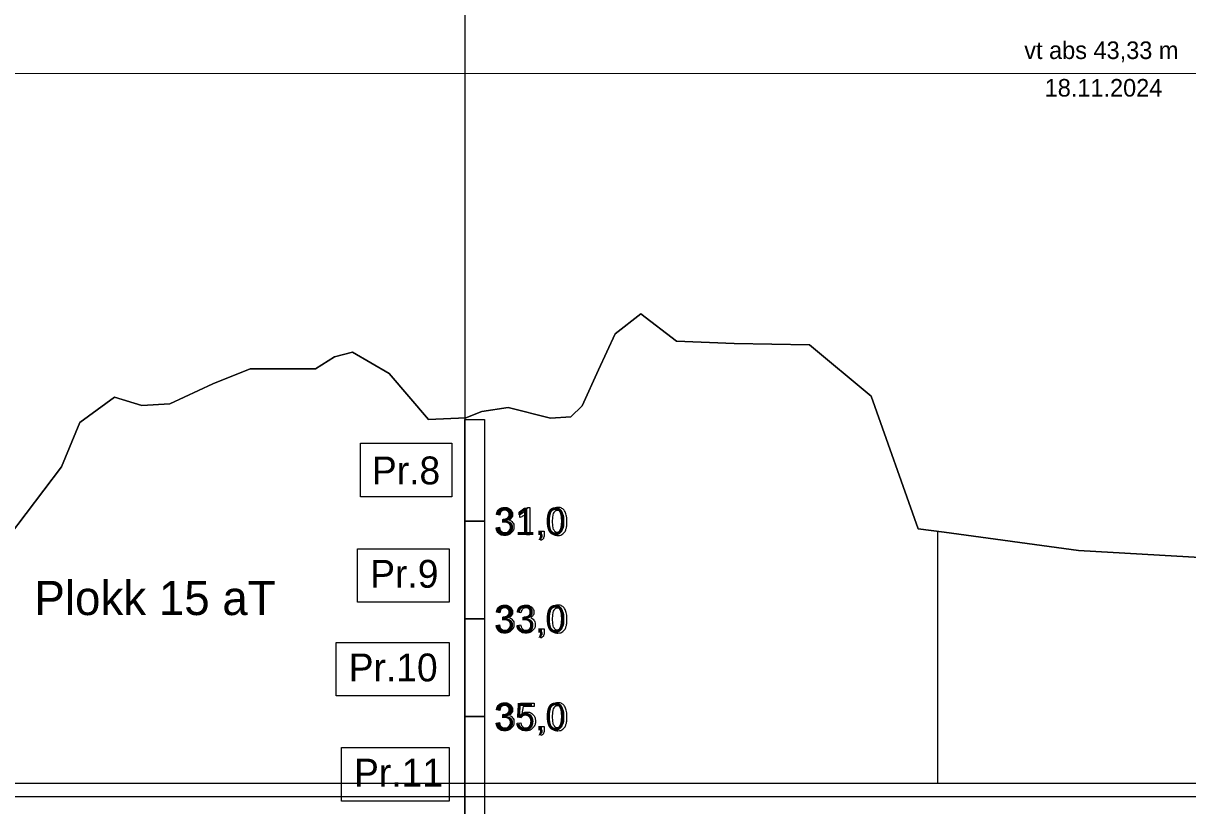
# Model space of a CAD drawing. Extents: x 700746 to 706058, y 6570320 to 6580460.
# Drawn here: x 704555.9 to 704794.4, y 6574867.8 to 6575028 of the extents above; entities that cross this region are included whole.
import ezdxf

# ---------------------------------------------------------------- set-up
doc = ezdxf.new("R2010")
doc.units = 0
for name, color, linetype in [('GEOLPUNKT', 7, 'Continuous'), ('GEOLPUNKT_proovid', 7, 'Continuous'), ('PIIR', 7, 'Continuous'), ('Plokid', 7, 'Continuous'), ('Täide', 7, 'Continuous'), ('VEEKOGU', 7, 'Continuous'), ('Veetase', 7, 'Continuous')]:
    doc.layers.add(name, color=color, linetype=linetype)

msp = doc.modelspace()

# ---------------------------------------------------------------- linework, layer by layer
at = {"layer": 'GEOLPUNKT'}
for p, q in [((704646.39, 6575236.03), (704646.39, 6574946.9)), ((704646.39, 6574946.9), (704646.39, 6574826.03))]:
    msp.add_line(p, q, dxfattribs=at)
at = {"layer": 'GEOLPUNKT_proovid'}
for points in [[(704646.39, 6574946.9), (704650.39, 6574946.9), (704650.39, 6574926.03), (704646.39, 6574926.03)], [(704624.97, 6574942), (704643.68, 6574942), (704643.68, 6574931.04), (704624.97, 6574931.04)], [(704646.39, 6574926.03), (704650.39, 6574926.03), (704650.39, 6574906.03), (704646.39, 6574906.03)], [(704624.42, 6574920.4), (704643.13, 6574920.4), (704643.13, 6574909.44), (704624.42, 6574909.44)], [(704646.39, 6574906.03), (704650.39, 6574906.03), (704650.39, 6574886.03), (704646.39, 6574886.03)], [(704620.03, 6574901.22), (704643.13, 6574901.22), (704643.13, 6574890.26), (704620.03, 6574890.26)], [(704646.39, 6574886.03), (704650.39, 6574886.03), (704650.39, 6574856.03), (704646.39, 6574856.03)], [(704621.11, 6574879.68), (704643.13, 6574879.68), (704643.13, 6574868.72), (704621.11, 6574868.72)]]:
    msp.add_lwpolyline(points, close=True, dxfattribs=at)
for points in [[(704653.52, 6574927.28), (704652.83, 6574927.4)], [(704657.63, 6574926.78), (704657.63, 6574927.44)], [(704659.69, 6574923.23), (704659.01, 6574923.23), (704659.01, 6574927.61)], [(704659.25, 6574928.85), (704659.69, 6574928.85), (704659.69, 6574923.23)], [(704652.76, 6574924.71), (704653.45, 6574924.8)], [(704654.12, 6574925.88), (704654.19, 6574926.49)], [(704661.97, 6574922.12), (704661.78, 6574922.41)], [(704661.83, 6574923.23), (704661.83, 6574924.01), (704662.61, 6574924.01), (704662.61, 6574923.23)], [(704662.22, 6574923.23), (704661.83, 6574923.23)], [(704653.52, 6574907.28), (704652.83, 6574907.4)], [(704654.12, 6574905.88), (704654.19, 6574906.49)], [(704657.87, 6574907.28), (704657.18, 6574907.4)], [(704658.47, 6574905.88), (704658.54, 6574906.49)], [(704652.76, 6574904.71), (704653.45, 6574904.8)], [(704657.11, 6574904.71), (704657.8, 6574904.8)], [(704661.83, 6574903.23), (704661.83, 6574904.01), (704662.61, 6574904.01), (704662.61, 6574903.23)], [(704662.22, 6574903.23), (704661.83, 6574903.23)], [(704661.97, 6574902.12), (704661.78, 6574902.41)], [(704653.52, 6574887.28), (704652.83, 6574887.4)], [(704654.12, 6574885.88), (704654.19, 6574886.49)], [(704657.88, 6574885.79), (704657.23, 6574885.88), (704657.77, 6574888.76), (704660.56, 6574888.76), (704660.56, 6574888.1), (704658.32, 6574888.1), (704658.02, 6574886.6)], [(704652.76, 6574884.71), (704653.45, 6574884.8)], [(704657.11, 6574884.7), (704657.83, 6574884.76)], [(704661.83, 6574883.23), (704661.83, 6574884.01), (704662.61, 6574884.01), (704662.61, 6574883.23)], [(704661.97, 6574882.12), (704661.78, 6574882.41)], [(704662.22, 6574883.23), (704661.83, 6574883.23)]]:
    msp.add_lwpolyline(points, dxfattribs=at)
for points in [[(704652.83, 6574927.4), (704652.96, 6574928.09), (704653.4, 6574928.47), (704653.85, 6574928.85), (704654.52, 6574928.85), (704654.97, 6574928.85), (704655.36, 6574928.65), (704655.75, 6574928.46), (704655.95, 6574928.12), (704656.16, 6574927.78), (704656.16, 6574927.4), (704656.16, 6574927.04), (704655.96, 6574926.74), (704655.77, 6574926.44), (704655.38, 6574926.26), (704655.88, 6574926.15), (704656.15, 6574925.79), (704656.43, 6574925.43), (704656.43, 6574924.89), (704656.43, 6574924.15), (704655.89, 6574923.64), (704655.36, 6574923.14), (704654.54, 6574923.14), (704653.81, 6574923.14), (704653.32, 6574923.57), (704652.83, 6574924.01), (704652.76, 6574924.71)], [(704654.19, 6574926.49), (704654.26, 6574926.48), (704654.31, 6574926.48), (704654.74, 6574926.48), (704655.1, 6574926.71), (704655.45, 6574926.94), (704655.45, 6574927.41), (704655.45, 6574927.79), (704655.19, 6574928.04), (704654.94, 6574928.29), (704654.53, 6574928.29), (704654.13, 6574928.29), (704653.86, 6574928.03), (704653.59, 6574927.78), (704653.52, 6574927.28)], [(704657.63, 6574927.44), (704658.21, 6574927.72), (704658.64, 6574928.1), (704659.07, 6574928.49), (704659.25, 6574928.85)], [(704659.01, 6574927.61), (704658.76, 6574927.37), (704658.36, 6574927.14), (704657.95, 6574926.9), (704657.63, 6574926.78)], [(704663.63, 6574925.99), (704663.63, 6574926.98), (704663.83, 6574927.59), (704664.04, 6574928.2), (704664.44, 6574928.52), (704664.84, 6574928.85), (704665.45, 6574928.85), (704665.9, 6574928.85), (704666.25, 6574928.67), (704666.59, 6574928.49), (704666.81, 6574928.15), (704667.03, 6574927.8), (704667.15, 6574927.31), (704667.28, 6574926.82), (704667.28, 6574925.99), (704667.28, 6574925.01), (704667.08, 6574924.4), (704666.87, 6574923.79), (704666.47, 6574923.46), (704666.07, 6574923.14), (704665.45, 6574923.14), (704664.64, 6574923.14), (704664.18, 6574923.71), (704663.63, 6574924.41), (704663.63, 6574925.99)], [(704664.34, 6574925.99), (704664.34, 6574924.61), (704664.66, 6574924.15), (704664.98, 6574923.7), (704665.45, 6574923.7), (704665.93, 6574923.7), (704666.25, 6574924.16), (704666.57, 6574924.61), (704666.57, 6574925.99), (704666.57, 6574927.37), (704666.25, 6574927.83), (704665.93, 6574928.28), (704665.45, 6574928.28), (704664.97, 6574928.28), (704664.69, 6574927.88), (704664.34, 6574927.37), (704664.34, 6574925.99)], [(704653.45, 6574924.8), (704653.57, 6574924.22), (704653.85, 6574923.96), (704654.13, 6574923.7), (704654.55, 6574923.7), (704655.03, 6574923.7), (704655.37, 6574924.04), (704655.7, 6574924.37), (704655.7, 6574924.87), (704655.7, 6574925.35), (704655.39, 6574925.65), (704655.08, 6574925.96), (704654.6, 6574925.96), (704654.41, 6574925.96), (704654.12, 6574925.88)], [(704661.78, 6574922.41), (704662, 6574922.51), (704662.1, 6574922.7), (704662.21, 6574922.88), (704662.22, 6574923.23)], [(704662.61, 6574923.23), (704662.61, 6574922.8), (704662.46, 6574922.53), (704662.3, 6574922.26), (704661.97, 6574922.12)], [(704652.83, 6574907.4), (704652.96, 6574908.09), (704653.4, 6574908.47), (704653.85, 6574908.85), (704654.52, 6574908.85), (704654.97, 6574908.85), (704655.36, 6574908.65), (704655.75, 6574908.46), (704655.95, 6574908.12), (704656.16, 6574907.78), (704656.16, 6574907.4), (704656.16, 6574907.04), (704655.96, 6574906.74), (704655.77, 6574906.44), (704655.38, 6574906.26), (704655.88, 6574906.15), (704656.15, 6574905.79), (704656.43, 6574905.43), (704656.43, 6574904.89), (704656.43, 6574904.15), (704655.89, 6574903.64), (704655.36, 6574903.14), (704654.54, 6574903.14), (704653.81, 6574903.14), (704653.32, 6574903.57), (704652.83, 6574904.01), (704652.76, 6574904.71)], [(704654.19, 6574906.49), (704654.26, 6574906.48), (704654.31, 6574906.48), (704654.74, 6574906.48), (704655.1, 6574906.71), (704655.45, 6574906.94), (704655.45, 6574907.41), (704655.45, 6574907.79), (704655.19, 6574908.04), (704654.94, 6574908.29), (704654.53, 6574908.29), (704654.13, 6574908.29), (704653.86, 6574908.03), (704653.59, 6574907.78), (704653.52, 6574907.28)], [(704657.18, 6574907.4), (704657.31, 6574908.09), (704657.75, 6574908.47), (704658.2, 6574908.85), (704658.87, 6574908.85), (704659.32, 6574908.85), (704659.71, 6574908.65), (704660.1, 6574908.46), (704660.3, 6574908.12), (704660.51, 6574907.78), (704660.51, 6574907.4), (704660.51, 6574907.04), (704660.31, 6574906.74), (704660.12, 6574906.44), (704659.73, 6574906.26), (704660.23, 6574906.15), (704660.5, 6574905.79), (704660.78, 6574905.43), (704660.78, 6574904.89), (704660.78, 6574904.15), (704660.24, 6574903.64), (704659.71, 6574903.14), (704658.89, 6574903.14), (704658.15, 6574903.14), (704657.67, 6574903.57), (704657.18, 6574904.01), (704657.11, 6574904.71)], [(704658.54, 6574906.49), (704658.61, 6574906.48), (704658.65, 6574906.48), (704659.09, 6574906.48), (704659.45, 6574906.71), (704659.8, 6574906.94), (704659.8, 6574907.41), (704659.8, 6574907.79), (704659.54, 6574908.04), (704659.28, 6574908.29), (704658.88, 6574908.29), (704658.48, 6574908.29), (704658.21, 6574908.03), (704657.94, 6574907.78), (704657.87, 6574907.28)], [(704663.63, 6574905.99), (704663.63, 6574906.98), (704663.83, 6574907.59), (704664.04, 6574908.2), (704664.44, 6574908.52), (704664.84, 6574908.85), (704665.45, 6574908.85), (704665.9, 6574908.85), (704666.25, 6574908.67), (704666.59, 6574908.49), (704666.81, 6574908.15), (704667.03, 6574907.8), (704667.15, 6574907.31), (704667.28, 6574906.82), (704667.28, 6574905.99), (704667.28, 6574905.01), (704667.08, 6574904.4), (704666.87, 6574903.79), (704666.47, 6574903.46), (704666.07, 6574903.14), (704665.45, 6574903.14), (704664.64, 6574903.14), (704664.18, 6574903.71), (704663.63, 6574904.41), (704663.63, 6574905.99)], [(704664.34, 6574905.99), (704664.34, 6574904.61), (704664.66, 6574904.15), (704664.98, 6574903.7), (704665.45, 6574903.7), (704665.93, 6574903.7), (704666.25, 6574904.16), (704666.57, 6574904.61), (704666.57, 6574905.99), (704666.57, 6574907.37), (704666.25, 6574907.83), (704665.93, 6574908.28), (704665.45, 6574908.28), (704664.97, 6574908.28), (704664.69, 6574907.88), (704664.34, 6574907.37), (704664.34, 6574905.99)], [(704653.45, 6574904.8), (704653.57, 6574904.22), (704653.85, 6574903.96), (704654.13, 6574903.7), (704654.55, 6574903.7), (704655.03, 6574903.7), (704655.37, 6574904.04), (704655.7, 6574904.37), (704655.7, 6574904.87), (704655.7, 6574905.35), (704655.39, 6574905.65), (704655.08, 6574905.96), (704654.6, 6574905.96), (704654.41, 6574905.96), (704654.12, 6574905.88)], [(704657.8, 6574904.8), (704657.92, 6574904.22), (704658.2, 6574903.96), (704658.48, 6574903.7), (704658.9, 6574903.7), (704659.38, 6574903.7), (704659.72, 6574904.04), (704660.05, 6574904.37), (704660.05, 6574904.87), (704660.05, 6574905.35), (704659.74, 6574905.65), (704659.43, 6574905.96), (704658.95, 6574905.96), (704658.76, 6574905.96), (704658.47, 6574905.88)], [(704661.78, 6574902.41), (704662, 6574902.51), (704662.1, 6574902.7), (704662.21, 6574902.88), (704662.22, 6574903.23)], [(704662.61, 6574903.23), (704662.61, 6574902.8), (704662.46, 6574902.53), (704662.3, 6574902.26), (704661.97, 6574902.12)], [(704652.83, 6574887.4), (704652.96, 6574888.09), (704653.4, 6574888.47), (704653.85, 6574888.85), (704654.52, 6574888.85), (704654.97, 6574888.85), (704655.36, 6574888.65), (704655.75, 6574888.46), (704655.95, 6574888.12), (704656.16, 6574887.78), (704656.16, 6574887.4), (704656.16, 6574887.04), (704655.96, 6574886.74), (704655.77, 6574886.44), (704655.38, 6574886.26), (704655.88, 6574886.15), (704656.15, 6574885.79), (704656.43, 6574885.43), (704656.43, 6574884.89), (704656.43, 6574884.15), (704655.89, 6574883.64), (704655.36, 6574883.14), (704654.54, 6574883.14), (704653.81, 6574883.14), (704653.32, 6574883.57), (704652.83, 6574884.01), (704652.76, 6574884.71)], [(704663.63, 6574885.99), (704663.63, 6574886.98), (704663.83, 6574887.59), (704664.04, 6574888.2), (704664.44, 6574888.52), (704664.84, 6574888.85), (704665.45, 6574888.85), (704665.9, 6574888.85), (704666.25, 6574888.67), (704666.59, 6574888.49), (704666.81, 6574888.15), (704667.03, 6574887.8), (704667.15, 6574887.31), (704667.28, 6574886.82), (704667.28, 6574885.99), (704667.28, 6574885.01), (704667.08, 6574884.4), (704666.87, 6574883.79), (704666.47, 6574883.46), (704666.07, 6574883.14), (704665.45, 6574883.14), (704664.64, 6574883.14), (704664.18, 6574883.71), (704663.63, 6574884.41), (704663.63, 6574885.99)], [(704654.19, 6574886.49), (704654.26, 6574886.48), (704654.31, 6574886.48), (704654.74, 6574886.48), (704655.1, 6574886.71), (704655.45, 6574886.94), (704655.45, 6574887.41), (704655.45, 6574887.79), (704655.19, 6574888.04), (704654.94, 6574888.29), (704654.53, 6574888.29), (704654.13, 6574888.29), (704653.86, 6574888.03), (704653.59, 6574887.78), (704653.52, 6574887.28)], [(704658.02, 6574886.6), (704658.53, 6574886.95), (704659.08, 6574886.95), (704659.81, 6574886.95), (704660.32, 6574886.44), (704660.82, 6574885.93), (704660.82, 6574885.13), (704660.82, 6574884.37), (704660.38, 6574883.82), (704659.84, 6574883.14), (704658.91, 6574883.14), (704658.14, 6574883.14), (704657.66, 6574883.56), (704657.18, 6574883.99), (704657.11, 6574884.7)], [(704664.34, 6574885.99), (704664.34, 6574884.61), (704664.66, 6574884.15), (704664.98, 6574883.7), (704665.45, 6574883.7), (704665.93, 6574883.7), (704666.25, 6574884.16), (704666.57, 6574884.61), (704666.57, 6574885.99), (704666.57, 6574887.37), (704666.25, 6574887.83), (704665.93, 6574888.28), (704665.45, 6574888.28), (704664.97, 6574888.28), (704664.69, 6574887.88), (704664.34, 6574887.37), (704664.34, 6574885.99)], [(704653.45, 6574884.8), (704653.57, 6574884.22), (704653.85, 6574883.96), (704654.13, 6574883.7), (704654.55, 6574883.7), (704655.03, 6574883.7), (704655.37, 6574884.04), (704655.7, 6574884.37), (704655.7, 6574884.87), (704655.7, 6574885.35), (704655.39, 6574885.65), (704655.08, 6574885.96), (704654.6, 6574885.96), (704654.41, 6574885.96), (704654.12, 6574885.88)], [(704657.83, 6574884.76), (704657.91, 6574884.23), (704658.2, 6574883.96), (704658.49, 6574883.7), (704658.91, 6574883.7), (704659.41, 6574883.7), (704659.75, 6574884.07), (704660.09, 6574884.45), (704660.09, 6574885.07), (704660.09, 6574885.66), (704659.76, 6574886), (704659.43, 6574886.34), (704658.9, 6574886.34), (704658.56, 6574886.34), (704658.29, 6574886.19), (704658.03, 6574886.04), (704657.88, 6574885.79)], [(704661.78, 6574882.41), (704662, 6574882.51), (704662.1, 6574882.7), (704662.21, 6574882.88), (704662.22, 6574883.23)], [(704662.61, 6574883.23), (704662.61, 6574882.8), (704662.46, 6574882.53), (704662.3, 6574882.26), (704661.97, 6574882.12)]]:
    msp.add_open_spline(points, degree=3, dxfattribs=at)
at = {"layer": 'PIIR'}
msp.add_lwpolyline([(704401.55, 6574869.63), (705660.11, 6574869.63)], dxfattribs=at)
at = {"layer": 'Plokid'}
for p, q in [((704743.17, 6574923.96), (704743.17, 6574872.38)), ((704401.55, 6574872.38), (705659.86, 6574872.38))]:
    msp.add_line(p, q, dxfattribs=at)
msp.add_lwpolyline([(704798.16, 6574918.57), (704772.04, 6574920.01), (704744.53, 6574923.78), (704739.19, 6574924.51), (704729.62, 6574951.67), (704716.99, 6574962.15), (704701.51, 6574962.44), (704689.74, 6574962.94), (704682.42, 6574968.48), (704677.14, 6574964.42), (704673.76, 6574957.06), (704670.38, 6574949.7), (704668.11, 6574947.43), (704663.9, 6574947.12), (704655.22, 6574949.36), (704649.86, 6574948.54), (704646.56, 6574947.2), (704638.91, 6574946.88), (704630.9, 6574956.26), (704623.35, 6574960.64), (704619.7, 6574959.69), (704615.81, 6574957.26), (704602.38, 6574957.23), (704594.75, 6574954.19), (704585.93, 6574950.06), (704580.19, 6574949.76), (704574.65, 6574951.45), (704567.51, 6574946.26), (704563.77, 6574937.16), (704552.9, 6574922.87)], dxfattribs=at)
at = {"layer": 'Täide'}
msp.add_lwpolyline([(704798.16, 6574918.57), (704772.04, 6574920.01), (704744.53, 6574923.78), (704739.19, 6574924.51), (704729.62, 6574951.67), (704716.99, 6574962.15), (704701.51, 6574962.44), (704689.74, 6574962.94), (704682.42, 6574968.48), (704677.14, 6574964.42), (704673.76, 6574957.06), (704670.38, 6574949.7), (704668.11, 6574947.43), (704663.9, 6574947.12), (704655.22, 6574949.36), (704649.86, 6574948.54), (704646.56, 6574947.2), (704638.91, 6574946.88), (704630.9, 6574956.26), (704623.35, 6574960.64), (704619.7, 6574959.69), (704615.81, 6574957.26), (704602.38, 6574957.23), (704594.75, 6574954.19), (704585.93, 6574950.06), (704580.19, 6574949.76), (704574.65, 6574951.45), (704567.51, 6574946.26), (704563.77, 6574937.16), (704552.9, 6574922.87)], dxfattribs=at)
msp.add_lwpolyline([(704798.16, 6574918.57), (704772.04, 6574920.01), (704744.53, 6574923.78), (704739.19, 6574924.51), (704729.62, 6574951.67), (704716.99, 6574962.15), (704701.51, 6574962.44), (704689.74, 6574962.94), (704682.42, 6574968.48), (704677.14, 6574964.42), (704673.76, 6574957.06), (704670.38, 6574949.7), (704668.11, 6574947.43), (704663.9, 6574947.12), (704655.22, 6574949.36), (704649.86, 6574948.54), (704646.56, 6574947.2), (704638.91, 6574946.88), (704630.9, 6574956.26), (704623.35, 6574960.64), (704619.7, 6574959.69), (704615.81, 6574957.26), (704602.38, 6574957.23), (704594.75, 6574954.19), (704585.93, 6574950.06), (704580.19, 6574949.76), (704574.65, 6574951.45), (704567.51, 6574946.26), (704563.77, 6574937.16), (704552.9, 6574922.87)], dxfattribs=at)
at = {"layer": 'VEEKOGU'}
for p, q in [((705306.43, 6575017.91), (704272.86, 6575017.6)), ((704716.99, 6574962.15), (704729.62, 6574951.67)), ((704585.93, 6574950.06), (704594.75, 6574954.19)), ((704567.51, 6574946.26), (704574.65, 6574951.45)), ((704574.65, 6574951.45), (704580.19, 6574949.76)), ((704580.19, 6574949.76), (704585.93, 6574950.06)), ((704563.77, 6574937.16), (704567.51, 6574946.26)), ((704552.9, 6574922.87), (704563.77, 6574937.16)), ((704744.53, 6574923.78), (704772.04, 6574920.01)), ((704772.04, 6574920.01), (704798.16, 6574918.57))]:
    msp.add_line(p, q, dxfattribs=at)
for points in [[(704663.9, 6574947.12), (704668.11, 6574947.43), (704670.38, 6574949.7), (704673.76, 6574957.06), (704677.14, 6574964.42), (704682.42, 6574968.48), (704689.74, 6574962.94)], [(704689.74, 6574962.94), (704701.51, 6574962.44), (704716.99, 6574962.15)], [(704615.81, 6574957.26), (704619.7, 6574959.69), (704623.35, 6574960.64)], [(704623.35, 6574960.64), (704630.9, 6574956.26), (704638.91, 6574946.88), (704646.56, 6574947.2)], [(704594.75, 6574954.19), (704602.38, 6574957.23), (704615.81, 6574957.26)], [(704729.62, 6574951.67), (704739.19, 6574924.51), (704744.53, 6574923.78)], [(704646.56, 6574947.2), (704649.86, 6574948.54), (704655.22, 6574949.36), (704663.9, 6574947.12)]]:
    msp.add_lwpolyline(points, dxfattribs=at)

# ---------------------------------------------------------------- texts
at = {"layer": 'GEOLPUNKT_proovid'}
for s, height, p in [('Pr.8', 5.7, (704627.34, 6574933.59)), ('31,0', 5.6, (704652.43, 6574923.23)), ('Pr.9', 5.7, (704626.99, 6574912.42)), ('33,0', 5.6, (704652.43, 6574903.23)), ('Pr.10', 5.7, (704622.59, 6574893.24)), ('35,0', 5.6, (704652.43, 6574883.23)), ('Pr.11', 5.7, (704623.68, 6574871.7))]:
    msp.add_text(s, height=height, dxfattribs=at).set_placement(p)
at = {"layer": 'Plokid'}
msp.add_text('Plokk 15 aT', height=7, dxfattribs=at).set_placement((704558.21, 6574906.82))
at = {"layer": 'Veetase'}
for s, p in [('vt abs 43,33 m', (704760.95, 6575020.69)), ('18.11.2024', (704765.13, 6575013))]:
    msp.add_text(s, height=3.6, dxfattribs=at).set_placement(p)

doc.saveas('drawing.dxf')
